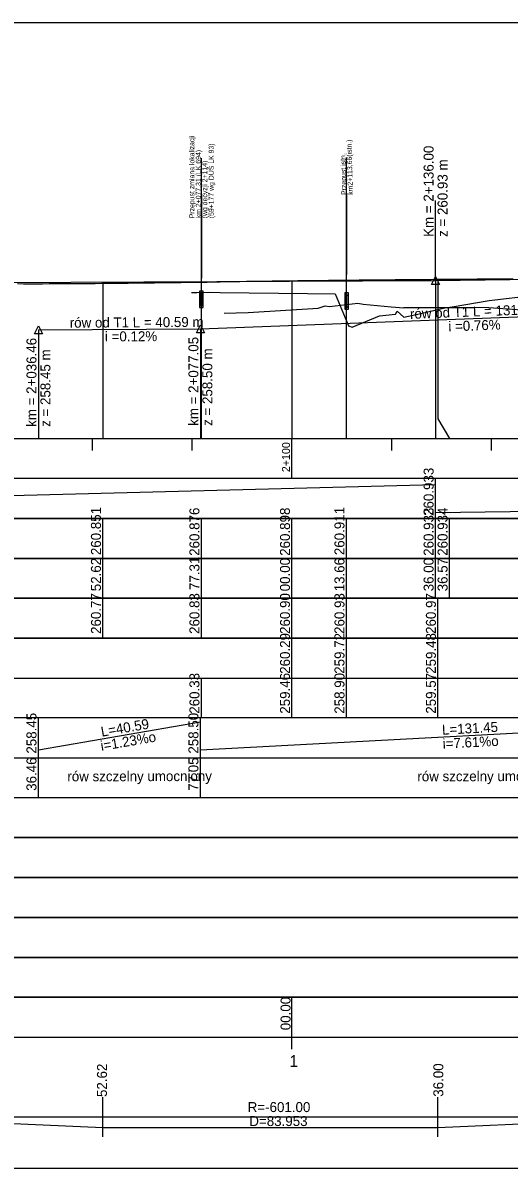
# Model space of a CAD drawing. Extents: x 6445630 to 6518227, y 5499240 to 5511716.
# Drawn here: x 6452563.8 to 6452685.6, y 5505473.3 to 5505760.3 of the extents above; entities that cross this region are included whole.
import ezdxf

# ---------------------------------------------------------------- set-up
doc = ezdxf.new("R2010")
doc.units = 0
for name, color, linetype in [('TOR_PROF-obiekty+opisy', 7, 'Continuous'), ('TOR_PROF-opisy pomocnicze', 7, 'Continuous'), ('TOR_PROF-rowy otwarte', 7, 'Continuous'), ('TOR_PROF-tabelka-geometria T1', 7, 'Continuous'), ('TOR_PROF-tabelka-kilometracja', 7, 'Continuous'), ('TOR_PROF-tabelka-odleglosci T1', 7, 'Continuous'), ('TOR_PROF-tabelka-pochylenia proj T1', 7, 'Continuous'), ('TOR_PROF-tabelka-rodzaj rowu T1', 7, 'Continuous'), ('TOR_PROF-tabelka-rowyT1', 7, 'Continuous'), ('TOR_PROF-tabelka-rurociagi T1', 7, 'Continuous'), ('TOR_PROF-tabelka-rzedne istn T1', 7, 'Continuous'), ('TOR_PROF-tabelka-rzedne proj T1', 7, 'Continuous'), ('TOR_PROF-tabelka-teren istniejacy T1', 7, 'Continuous'), ('TOR_PROF-tabelka-warstwa ochronna T1', 7, 'Continuous'), ('TOR_PROF-tor istniejacy T2', 7, 'Continuous'), ('TOR_PROF-tor projektowany', 7, 'Continuous'), ('TOR_PROF-uklad odniesienia', 7, 'Continuous'), ('TOR_PROF-warstwa ochronna', 7, 'Continuous'), ('TOR_RAMKI-dodatkowe3', 7, 'Continuous'), ('TOR_RAMKI-MASKA WYCIECIA', 7, 'Continuous')]:
    doc.layers.add(name, color=color, linetype=linetype)

msp = doc.modelspace()

# ---------------------------------------------------------------- linework, layer by layer
at = {"layer": 'TOR_PROF-obiekty+opisy'}
for p, q in [((6452608.52, 5505656.15), (6452608.52, 5505726.44)), ((6452644.87, 5505656.15), (6452644.87, 5505726.63)), ((6452608.52, 5505717.44), (6452608.52, 5505696.39)), ((6452608.52, 5505717.44), (6452608.52, 5505696.46)), ((6452644.87, 5505717.63), (6452644.87, 5505697.27))]:
    msp.add_line(p, q, dxfattribs=at)
for points in [[(6452608.98, 5505693.09), (6452608.06, 5505693.09), (6452608.06, 5505689.01), (6452608.98, 5505689.01)], [(6452608.9, 5505692.55), (6452608.15, 5505692.55), (6452608.15, 5505689.55), (6452608.9, 5505689.55)], [(6452645.35, 5505692.66), (6452644.43, 5505692.66), (6452644.43, 5505688.58), (6452645.35, 5505688.58)], [(6452645.26, 5505692.12), (6452644.51, 5505692.12), (6452644.51, 5505689.12), (6452645.26, 5505689.12)]]:
    msp.add_lwpolyline(points, close=True, dxfattribs=at)
for points in [[(6452608.98, 5505689.01), (6452608.98, 5505693.09), (6452608.06, 5505693.09), (6452608.06, 5505689.01), (6452608.98, 5505689.01)], [(6452608.9, 5505689.55), (6452608.15, 5505689.55), (6452608.15, 5505692.55), (6452608.9, 5505692.55), (6452608.9, 5505689.55)], [(6452645.35, 5505688.58), (6452645.35, 5505692.66), (6452644.43, 5505692.66), (6452644.43, 5505688.58), (6452645.35, 5505688.58)], [(6452645.26, 5505689.12), (6452644.51, 5505689.12), (6452644.51, 5505692.12), (6452645.26, 5505692.12), (6452645.26, 5505689.12)]]:
    msp.add_lwpolyline(points, dxfattribs=at)
at = {"layer": 'TOR_PROF-opisy pomocnicze'}
for p, q in [((6452667.21, 5505695.81), (6452667.21, 5505715.81)), ((6452567.67, 5505683.4), (6452567.67, 5505658.2)), ((6452608.26, 5505683.65), (6452608.26, 5505658.45))]:
    msp.add_line(p, q, dxfattribs=at)
for points in [[(6452667.21, 5505696.81), (6452668.21, 5505694.81), (6452666.21, 5505694.81)], [(6452608.26, 5505684.65), (6452609.26, 5505682.65), (6452607.26, 5505682.65)], [(6452567.67, 5505684.4), (6452568.67, 5505682.4), (6452566.67, 5505682.4)]]:
    msp.add_lwpolyline(points, close=True, dxfattribs=at)
at = {"layer": 'TOR_PROF-rowy otwarte'}
for p, q in [((6452608.26, 5505683.65), (6452739.71, 5505688.65)), ((6452567.67, 5505683.4), (6452608.26, 5505683.65))]:
    msp.add_line(p, q, dxfattribs=at)
for points in [[(6452567.67, 5505683.4), (6452567.67, 5505661.15), (6452567.67, 5505656.15), (6452567.67, 5505656.15)], [(6452608.26, 5505683.65), (6452608.26, 5505661.15), (6452608.26, 5505656.15), (6452608.26, 5505656.15)]]:
    msp.add_lwpolyline(points, dxfattribs=at)
at = {"layer": 'TOR_PROF-tabelka-geometria T1'}
for points in [[(6452583.83, 5505481.15), (6452583.83, 5505491.15)], [(6452667.79, 5505481.15), (6452667.79, 5505491.15)], [(6452396.47, 5505479.99), (6452461.28, 5505479.99), (6452461.27, 5505486.15), (6452523.83, 5505486.15), (6452523.83, 5505486.15), (6452583.83, 5505483.48), (6452583.83, 5505483.48), (6452667.79, 5505483.48), (6452667.79, 5505483.48), (6452727.79, 5505486.15), (6452727.79, 5505486.15), (6452779.05, 5505486.15), (6452779.05, 5505486.15), (6452879.05, 5505483.48), (6452879.05, 5505483.48), (6453017.46, 5505483.48), (6453017.46, 5505483.48), (6453117.46, 5505486.15), (6453117.46, 5505486.15), (6453180.24, 5505486.15), (6453180.24, 5505488.81), (6453270.52, 5505488.81), (6453270.52, 5505486.15), (6453440.82, 5505486.15)], [(6452331.21, 5505486.15), (6453531.21, 5505486.15)]]:
    msp.add_lwpolyline(points, dxfattribs=at)
at = {"layer": 'TOR_PROF-tabelka-kilometracja'}
msp.add_line((6452631.21, 5505506.15), (6452631.21, 5505516.15), dxfattribs=at)
msp.add_lwpolyline([(6452631.21, 5505503.15), (6452631.21, 5505506.15)], dxfattribs=at)
at = {"layer": 'TOR_PROF-tabelka-odleglosci T1'}
msp.add_lwpolyline([(6452331.21, 5505616.15), (6453531.21, 5505616.15), (6453531.21, 5505626.15), (6452331.21, 5505626.15)], close=True, dxfattribs=at)
for points in [[(6452583.83, 5505616.15), (6452583.83, 5505626.15)], [(6452608.52, 5505616.15), (6452608.52, 5505626.15)], [(6452631.21, 5505616.15), (6452631.21, 5505626.15)], [(6452644.87, 5505616.15), (6452644.87, 5505626.15)], [(6452667.21, 5505616.15), (6452667.21, 5505626.15)], [(6452670.71, 5505616.15), (6452670.71, 5505626.15)]]:
    msp.add_lwpolyline(points, dxfattribs=at)
at = {"layer": 'TOR_PROF-tabelka-pochylenia proj T1'}
msp.add_lwpolyline([(6452331.21, 5505636.15), (6453531.21, 5505636.15), (6453531.21, 5505646.15), (6452331.21, 5505646.15)], close=True, dxfattribs=at)
for points in [[(6452396.47, 5505637.65), (6452667.21, 5505644.65)], [(6452667.21, 5505636.15), (6452667.21, 5505646.15)], [(6452667.21, 5505637.65), (6453191.21, 5505644.65)]]:
    msp.add_lwpolyline(points, dxfattribs=at)
at = {"layer": 'TOR_PROF-tabelka-rodzaj rowu T1'}
for points in [[(6452331.21, 5505576.15), (6453531.21, 5505576.15), (6453531.21, 5505586.15), (6452331.21, 5505586.15)], [(6452331.21, 5505556.15), (6453531.21, 5505556.15), (6453531.21, 5505566.15), (6452331.21, 5505566.15)], [(6452331.21, 5505546.15), (6453531.21, 5505546.15), (6453531.21, 5505556.15), (6452331.21, 5505556.15)]]:
    msp.add_lwpolyline(points, close=True, dxfattribs=at)
for points in [[(6452567.67, 5505566.15), (6452567.67, 5505576.15)], [(6452608.26, 5505566.15), (6452608.26, 5505576.15)]]:
    msp.add_lwpolyline(points, dxfattribs=at)
at = {"layer": 'TOR_PROF-tabelka-rowyT1'}
msp.add_lwpolyline([(6452331.21, 5505576.15), (6453531.21, 5505576.15), (6453531.21, 5505586.15), (6452331.21, 5505586.15)], close=True, dxfattribs=at)
for points in [[(6452567.67, 5505576.15), (6452567.67, 5505586.15)], [(6452567.67, 5505578.2), (6452608.26, 5505585.2)], [(6452608.26, 5505576.15), (6452608.26, 5505586.15)], [(6452608.26, 5505578.2), (6452739.71, 5505585.2)]]:
    msp.add_lwpolyline(points, dxfattribs=at)
at = {"layer": 'TOR_PROF-tabelka-rurociagi T1'}
for points in [[(6452331.21, 5505556.15), (6453531.21, 5505556.15), (6453531.21, 5505566.15), (6452331.21, 5505566.15)], [(6452331.21, 5505536.15), (6453531.21, 5505536.15), (6453531.21, 5505546.15), (6452331.21, 5505546.15)], [(6452331.21, 5505526.15), (6453531.21, 5505526.15), (6453531.21, 5505536.15), (6452331.21, 5505536.15)]]:
    msp.add_lwpolyline(points, close=True, dxfattribs=at)
at = {"layer": 'TOR_PROF-tabelka-rzedne istn T1'}
msp.add_lwpolyline([(6452331.21, 5505606.15), (6453531.21, 5505606.15), (6453531.21, 5505616.15), (6452331.21, 5505616.15)], close=True, dxfattribs=at)
for points in [[(6452583.83, 5505606.15), (6452583.83, 5505616.15)], [(6452608.52, 5505606.15), (6452608.52, 5505616.15)], [(6452631.21, 5505606.15), (6452631.21, 5505616.15)], [(6452644.87, 5505606.15), (6452644.87, 5505616.15)], [(6452667.79, 5505606.15), (6452667.79, 5505616.15)], [(6452631.21, 5505596.15), (6452631.21, 5505606.15)], [(6452644.87, 5505596.15), (6452644.87, 5505606.15)], [(6452667.79, 5505596.15), (6452667.79, 5505606.15)], [(6452608.52, 5505586.15), (6452608.52, 5505596.15)], [(6452631.21, 5505586.15), (6452631.21, 5505596.15)], [(6452644.87, 5505586.15), (6452644.87, 5505596.15)], [(6452667.79, 5505586.15), (6452667.79, 5505596.15)]]:
    msp.add_lwpolyline(points, dxfattribs=at)
at = {"layer": 'TOR_PROF-tabelka-rzedne proj T1'}
msp.add_lwpolyline([(6452331.21, 5505626.15), (6453531.21, 5505626.15), (6453531.21, 5505636.15), (6452331.21, 5505636.15)], close=True, dxfattribs=at)
for points in [[(6452583.83, 5505626.15), (6452583.83, 5505636.15)], [(6452608.52, 5505626.15), (6452608.52, 5505636.15)], [(6452631.21, 5505626.15), (6452631.21, 5505636.15)], [(6452644.87, 5505626.15), (6452644.87, 5505636.15)], [(6452667.21, 5505626.15), (6452667.21, 5505636.15)], [(6452670.71, 5505626.15), (6452670.71, 5505636.15)]]:
    msp.add_lwpolyline(points, dxfattribs=at)
at = {"layer": 'TOR_PROF-tabelka-teren istniejacy T1'}
for points in [[(6452331.21, 5505596.15), (6453531.21, 5505596.15), (6453531.21, 5505606.15), (6452331.21, 5505606.15)], [(6452331.21, 5505576.15), (6453531.21, 5505576.15), (6453531.21, 5505586.15), (6452331.21, 5505586.15)]]:
    msp.add_lwpolyline(points, close=True, dxfattribs=at)
at = {"layer": 'TOR_PROF-tabelka-warstwa ochronna T1'}
msp.add_lwpolyline([(6452331.21, 5505516.15), (6453531.21, 5505516.15), (6453531.21, 5505526.15), (6452331.21, 5505526.15)], close=True, dxfattribs=at)
at = {"layer": 'TOR_PROF-tor istniejacy T2'}
msp.add_lwpolyline([(6452686.66, 5505696.13), (6452685.38, 5505696.12), (6452684.09, 5505696.11), (6452682.81, 5505696.11), (6452681.52, 5505696.1), (6452680.24, 5505696.09), (6452678.95, 5505696.08), (6452677.66, 5505696.08), (6452676.38, 5505696.07), (6452675.09, 5505696.06), (6452673.81, 5505696.05), (6452672.52, 5505696.04), (6452671.24, 5505696.03), (6452669.95, 5505696.02), (6452668.66, 5505696.01), (6452667.38, 5505696), (6452666.09, 5505695.99), (6452664.81, 5505695.98), (6452663.52, 5505695.97), (6452662.23, 5505695.96), (6452660.95, 5505695.95), (6452659.66, 5505695.94), (6452658.38, 5505695.93), (6452657.09, 5505695.92), (6452655.8, 5505695.9), (6452654.52, 5505695.89), (6452653.23, 5505695.88), (6452651.95, 5505695.87), (6452650.66, 5505695.86), (6452649.38, 5505695.84), (6452648.09, 5505695.83), (6452646.8, 5505695.82), (6452645.52, 5505695.8), (6452644.23, 5505695.79), (6452642.95, 5505695.78), (6452641.66, 5505695.76), (6452640.38, 5505695.75), (6452639.09, 5505695.74), (6452637.81, 5505695.72), (6452636.52, 5505695.71), (6452635.24, 5505695.69), (6452633.95, 5505695.68), (6452632.67, 5505695.66), (6452631.38, 5505695.65), (6452630.1, 5505695.63), (6452628.81, 5505695.61), (6452627.53, 5505695.6), (6452626.24, 5505695.58), (6452624.96, 5505695.57), (6452623.68, 5505695.55), (6452622.39, 5505695.53), (6452621.11, 5505695.51), (6452619.82, 5505695.5), (6452618.17, 5505695.47), (6452616.52, 5505695.44), (6452614.87, 5505695.41), (6452613.22, 5505695.38), (6452611.57, 5505695.35), (6452609.92, 5505695.32), (6452608.27, 5505695.3), (6452606.62, 5505695.27), (6452604.97, 5505695.25), (6452603.32, 5505695.22), (6452601.67, 5505695.2), (6452600.02, 5505695.18), (6452598.37, 5505695.16), (6452596.72, 5505695.14), (6452595.07, 5505695.12), (6452593.42, 5505695.1), (6452591.77, 5505695.08), (6452590.12, 5505695.06), (6452588.47, 5505695.04), (6452586.82, 5505695.03), (6452585.17, 5505695.01), (6452583.52, 5505695), (6452581.87, 5505694.98), (6452580.22, 5505694.97), (6452578.57, 5505694.96), (6452576.92, 5505694.95), (6452575.27, 5505694.94), (6452573.62, 5505694.93), (6452571.96, 5505694.92), (6452570.32, 5505694.91), (6452568.67, 5505694.9), (6452567.02, 5505694.9), (6452565.48, 5505694.9), (6452563.95, 5505694.9), (6452562.42, 5505694.91)], dxfattribs=at)
at = {"layer": 'TOR_PROF-tor projektowany'}
for p, q in [((6452667.21, 5505695.81), (6453191.21, 5505702.89)), ((6452396.47, 5505694.49), (6452667.21, 5505695.81)), ((6452606.01, 5505692.78), (6452607.41, 5505692.76)), ((6452607.41, 5505692.76), (6452610.56, 5505692.82)), ((6452610.56, 5505692.82), (6452613.23, 5505692.8)), ((6452613.23, 5505692.8), (6452635.1, 5505692.52)), ((6452635.1, 5505692.52), (6452642.02, 5505692.46)), ((6452642.02, 5505692.46), (6452645.37, 5505684.43)), ((6452671.4, 5505689.21), (6452680.65, 5505690.75)), ((6452680.65, 5505690.75), (6452699.44, 5505692.95)), ((6452614.26, 5505687.63), (6452620.24, 5505687.76)), ((6452620.24, 5505687.76), (6452637.79, 5505688.89)), ((6452637.79, 5505688.89), (6452639.57, 5505689.46)), ((6452639.57, 5505689.46), (6452640.61, 5505689.24)), ((6452640.61, 5505689.24), (6452647.72, 5505690.06)), ((6452647.72, 5505690.06), (6452649.08, 5505689.81)), ((6452649.08, 5505689.81), (6452656.11, 5505689.19)), ((6452656.11, 5505689.19), (6452659.22, 5505688.93)), ((6452657.14, 5505687.36), (6452657.6, 5505688.06)), ((6452657.6, 5505688.06), (6452659.26, 5505686.57)), ((6452659.22, 5505688.93), (6452659.32, 5505689.01)), ((6452659.26, 5505686.57), (6452663.51, 5505687.52)), ((6452659.32, 5505689.01), (6452659.47, 5505688.99)), ((6452659.47, 5505688.99), (6452676.76, 5505689.05)), ((6452663.51, 5505687.52), (6452669.53, 5505688.96)), ((6452669.53, 5505688.96), (6452671.4, 5505689.21)), ((6452676.76, 5505689.05), (6452676.98, 5505689.07)), ((6452676.98, 5505689.07), (6452680.6, 5505689.03)), ((6452680.6, 5505689.03), (6452691.19, 5505688.23)), ((6452646.28, 5505684.09), (6452653.17, 5505686.94)), ((6452653.17, 5505686.94), (6452657.14, 5505687.36)), ((6452645.37, 5505684.43), (6452646.28, 5505684.09))]:
    msp.add_line(p, q, dxfattribs=at)
for points in [[(6452583.83, 5505695.4), (6452583.83, 5505661.15), (6452583.83, 5505656.15), (6452583.83, 5505656.15)], [(6452583.83, 5505695.4), (6452583.83, 5505661.15), (6452583.83, 5505656.15), (6452583.83, 5505656.15)], [(6452631.21, 5505695.64), (6452631.21, 5505661.15), (6452631.21, 5505656.15), (6452631.21, 5505656.15)], [(6452631.21, 5505695.64), (6452631.21, 5505661.15), (6452631.21, 5505656.15), (6452631.21, 5505656.15)], [(6452667.21, 5505695.81), (6452667.21, 5505661.15), (6452667.21, 5505656.15), (6452667.21, 5505656.15)], [(6452667.21, 5505695.81), (6452667.21, 5505661.15), (6452667.21, 5505656.15), (6452667.21, 5505656.15)], [(6452667.21, 5505695.81), (6452667.21, 5505661.15), (6452667.21, 5505656.15), (6452667.21, 5505656.15)], [(6452667.21, 5505695.81), (6452667.21, 5505661.15), (6452667.21, 5505656.15), (6452667.21, 5505656.15)], [(6452667.79, 5505695.82), (6452667.79, 5505661.15), (6452670.71, 5505656.15), (6452670.71, 5505656.15)], [(6452667.79, 5505695.82), (6452667.79, 5505661.15), (6452670.71, 5505656.15), (6452670.71, 5505656.15)]]:
    msp.add_lwpolyline(points, dxfattribs=at)
at = {"layer": 'TOR_PROF-uklad odniesienia'}
for p, q in [((6452331.21, 5505656.15), (6453531.21, 5505656.15)), ((6452581.21, 5505653.15), (6452581.21, 5505656.15)), ((6452606.21, 5505653.15), (6452606.21, 5505656.15)), ((6452631.21, 5505646.15), (6452631.21, 5505656.15)), ((6452656.21, 5505653.15), (6452656.21, 5505656.15)), ((6452681.21, 5505653.15), (6452681.21, 5505656.15))]:
    msp.add_line(p, q, dxfattribs=at)
at = {"layer": 'TOR_PROF-warstwa ochronna'}
msp.add_lwpolyline([(6452331.21, 5505506.15), (6453531.21, 5505506.15), (6453531.21, 5505516.15), (6452331.21, 5505516.15)], close=True, dxfattribs=at)
at = {"layer": 'TOR_RAMKI-dodatkowe3'}
for p, q in [((6452606.01, 5505692.78), (6452607.41, 5505692.76)), ((6452607.41, 5505692.76), (6452610.56, 5505692.82)), ((6452610.56, 5505692.82), (6452613.23, 5505692.8)), ((6452613.23, 5505692.8), (6452635.1, 5505692.52)), ((6452635.1, 5505692.52), (6452642.02, 5505692.46)), ((6452642.02, 5505692.46), (6452645.37, 5505684.43)), ((6452671.4, 5505689.21), (6452680.65, 5505690.75)), ((6452680.65, 5505690.75), (6452699.44, 5505692.95)), ((6452614.26, 5505687.63), (6452620.24, 5505687.76)), ((6452620.24, 5505687.76), (6452637.79, 5505688.89)), ((6452637.79, 5505688.89), (6452639.57, 5505689.46)), ((6452639.57, 5505689.46), (6452640.61, 5505689.24)), ((6452640.61, 5505689.24), (6452647.72, 5505690.06)), ((6452647.72, 5505690.06), (6452649.08, 5505689.81)), ((6452649.08, 5505689.81), (6452656.11, 5505689.19)), ((6452656.11, 5505689.19), (6452659.22, 5505688.93)), ((6452657.14, 5505687.36), (6452657.6, 5505688.06)), ((6452657.6, 5505688.06), (6452659.26, 5505686.57)), ((6452659.22, 5505688.93), (6452659.32, 5505689.01)), ((6452659.26, 5505686.57), (6452663.51, 5505687.52)), ((6452659.32, 5505689.01), (6452659.47, 5505688.99)), ((6452659.47, 5505688.99), (6452676.76, 5505689.05)), ((6452663.51, 5505687.52), (6452669.53, 5505688.96)), ((6452669.53, 5505688.96), (6452671.4, 5505689.21)), ((6452676.76, 5505689.05), (6452676.98, 5505689.07)), ((6452676.98, 5505689.07), (6452680.6, 5505689.03)), ((6452680.6, 5505689.03), (6452691.19, 5505688.23)), ((6452646.28, 5505684.09), (6452653.17, 5505686.94)), ((6452653.17, 5505686.94), (6452657.14, 5505687.36)), ((6452645.37, 5505684.43), (6452646.28, 5505684.09))]:
    msp.add_line(p, q, dxfattribs=at)
at = {"layer": 'TOR_RAMKI-MASKA WYCIECIA'}
msp.add_lwpolyline([(6452249.83, 5505473.34), (6453559.83, 5505473.34), (6453559.83, 5505760.34), (6452249.83, 5505760.34)], close=True, dxfattribs=at)

# ---------------------------------------------------------------- texts
at = {"layer": 'TOR_PROF-obiekty+opisy'}
for s, rotation, p in [('Przepust zmiana lokalizacji ', 90, (6452606.74, 5505711.38)), ('  km2+113,66(istn.) ', 91.5687, (6452646.51, 5505716.32)), ('km 2+077,31 (LK 694)', 90, (6452608.36, 5505711.38)), ('(59+177 wg DUŚ LK 93)  ', 90, (6452611.6, 5505711.38)), ('(wg decyzji 2+114)', 90, (6452609.98, 5505711.38)), ('  Przepust istn.', 91.5687, (6452644.89, 5505716.28))]:
    msp.add_text(s, height=1.25, rotation=rotation, dxfattribs=at).set_placement(p)
at = {"layer": 'TOR_PROF-opisy pomocnicze'}
for s, rotation, p in [('Km = 2+136.00', 90, (6452666.71, 5505706.71)), ('z = 260.93 m', 90, (6452670.21, 5505706.71)), ('rów od T1 L = 131.45 m', 2.1783, (6452660.84, 5505686.15)), ('rów od T1 L = 40.59 m', 0.3529, (6452575.52, 5505683.95)), ('  i =0.76%', 2.1783, (6452668.6, 5505682.94)), ('  i =0.12%', 0.3529, (6452582.48, 5505680.49)), ('km = 2+036.46', 90, (6452567.17, 5505659.1)), ('km = 2+077.05', 90, (6452607.76, 5505659.35)), ('z = 258.45 m', 90, (6452570.67, 5505659.1)), ('z = 258.50 m', 90, (6452611.26, 5505659.35)), ('52.62', 90, (6452584.84, 5505491.15)), ('36.00', 90, (6452669.15, 5505491.22))]:
    msp.add_text(s, height=2.5, rotation=rotation, dxfattribs=at).set_placement(p)
at = {"layer": 'TOR_PROF-tabelka-geometria T1'}
for s, p in [('R=-601.00', (6452620.12, 5505487.38)), ('D=83.953', (6452620.53, 5505483.88))]:
    msp.add_text(s, height=2.5, dxfattribs=at).set_placement(p)
at = {"layer": 'TOR_PROF-tabelka-kilometracja'}
msp.add_text('1', height=3, dxfattribs=at).set_placement((6452630.56, 5505498.65))
at = {"layer": 'TOR_PROF-tabelka-odleglosci T1'}
for s, p in [('52.62', (6452583.33, 5505617.91)), ('77.31', (6452608.02, 5505618.22)), ('00.00', (6452630.71, 5505617.89)), ('13.66', (6452644.37, 5505617.88)), ('36.00', (6452666.71, 5505617.89)), ('36.57', (6452670.21, 5505617.89))]:
    msp.add_text(s, height=2.5, rotation=90, dxfattribs=at).set_placement(p)
at = {"layer": 'TOR_PROF-tabelka-pochylenia proj T1'}
msp.add_text('260.933', height=2.5, rotation=90, dxfattribs=at).set_placement((6452666.71, 5505636.78))
at = {"layer": 'TOR_PROF-tabelka-rodzaj rowu T1'}
for s, p in [('36.46', (6452567.17, 5505567.89)), ('77.05', (6452607.76, 5505567.89))]:
    msp.add_text(s, height=2.5, rotation=90, dxfattribs=at).set_placement(p)
at = {"layer": 'TOR_PROF-tabelka-rowyT1'}
for s, rotation, p in [('258.45', 90, (6452567.17, 5505577.21)), ('258.50', 90, (6452607.76, 5505577.21)), ('L=40.59', 9.7848, (6452583.55, 5505581.44)), ('L=131.45', 3.0482, (6452668.89, 5505581.93)), ('i=1.23%o', 9.7848, (6452583.46, 5505577.88)), ('i=7.61%o', 3.0482, (6452669.06, 5505578.43)), ('rów szczelny umocniony', 0.087, (6452574.92, 5505570.28)), ('rów szczelny umocniony', 0.087, (6452662.65, 5505570.28))]:
    msp.add_text(s, height=2.5, rotation=rotation, dxfattribs=at).set_placement(p)
at = {"layer": 'TOR_PROF-tabelka-rzedne istn T1'}
for s, p in [('260.77', (6452583.33, 5505607.21)), ('260.83', (6452608.02, 5505607.21)), ('260.90', (6452630.71, 5505607.21)), ('260.93', (6452644.37, 5505607.21)), ('260.97', (6452667.29, 5505607.21)), ('260.29', (6452630.71, 5505597.21)), ('259.72', (6452644.37, 5505597.22)), ('259.48', (6452667.29, 5505597.21)), ('260.33', (6452608.02, 5505587.21)), ('259.46', (6452630.71, 5505587.21)), ('258.90', (6452644.37, 5505587.21)), ('259.57', (6452667.29, 5505587.21))]:
    msp.add_text(s, height=2.5, rotation=90, dxfattribs=at).set_placement(p)
at = {"layer": 'TOR_PROF-tabelka-rzedne proj T1'}
for s, p in [('260.851', (6452583.33, 5505626.95)), ('260.876', (6452608.02, 5505626.78)), ('260.898', (6452630.71, 5505626.78)), ('260.911', (6452644.37, 5505626.95)), ('260.933', (6452666.71, 5505626.78)), ('260.934', (6452670.21, 5505626.79))]:
    msp.add_text(s, height=2.5, rotation=90, dxfattribs=at).set_placement(p)
at = {"layer": 'TOR_PROF-uklad odniesienia'}
msp.add_text('2+100', height=2, rotation=90, dxfattribs=at).set_placement((6452630.71, 5505647.75))
at = {"layer": 'TOR_PROF-warstwa ochronna'}
msp.add_text('00.00', height=2.5, rotation=90, dxfattribs=at).set_placement((6452630.86, 5505507.89))

doc.saveas('drawing.dxf')
